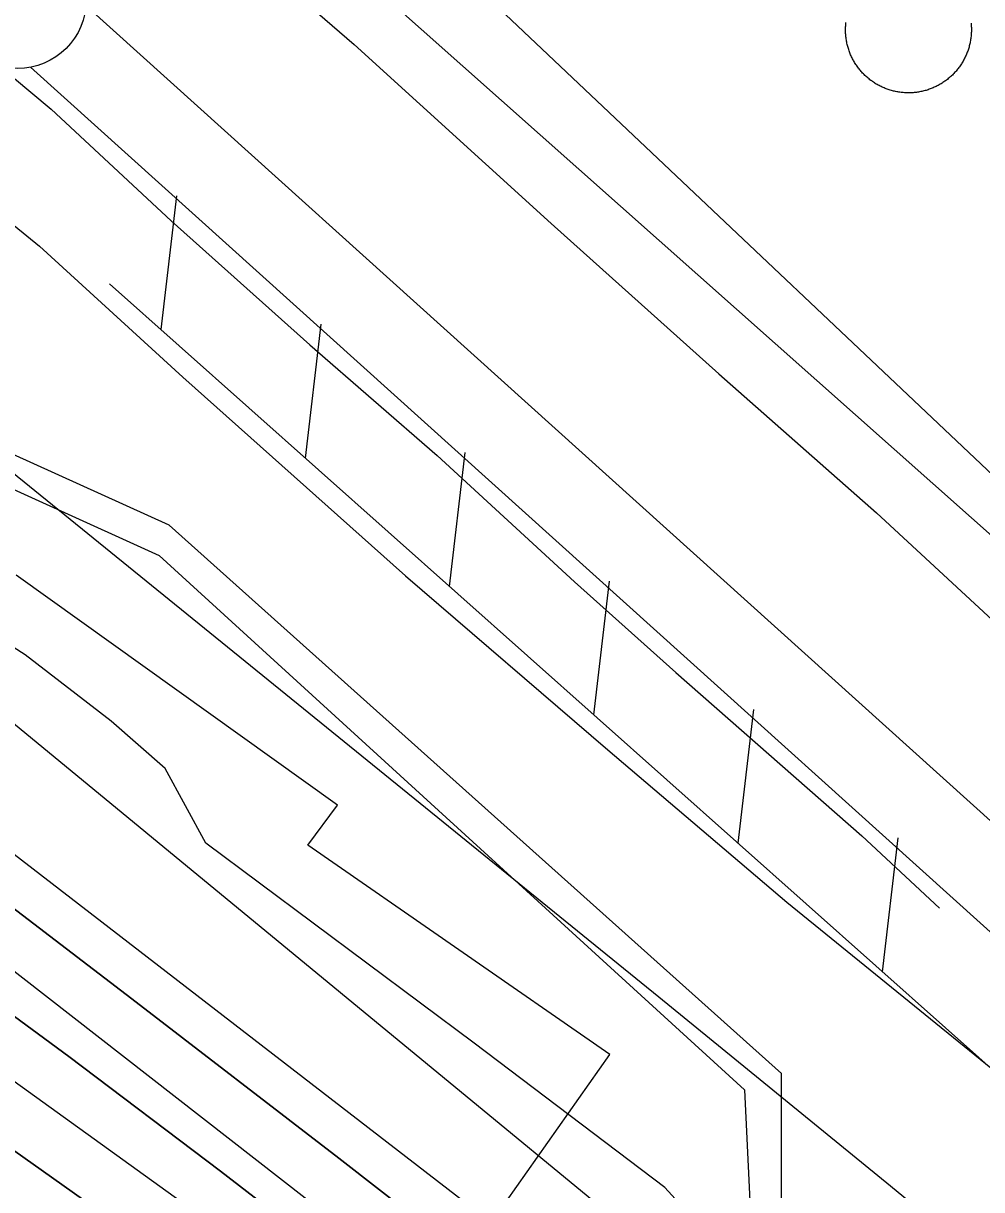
# Model space of a CAD drawing. Extents: x 3568792 to 3606828, y 529143 to 554785.
# Drawn here: x 3574473.4 to 3574820.6, y 543743.5 to 544166.2 of the extents above; entities that cross this region are included whole.
import ezdxf

# ---------------------------------------------------------------- set-up
doc = ezdxf.new("R2010")
doc.units = 0
for name, color, linetype in [('V-DOMW-TANK', 7, 'Continuous'), ('V-FLOD-BASE', 7, 'Continuous'), ('V-LEVE-TOET', 7, 'Continuous'), ('V-RIVR-EDGE', 7, 'Continuous'), ('V-ROAD-CNTR', 7, 'Continuous'), ('V-RRAP-FSHR', 7, 'Continuous'), ('V-RRAP-RVMT', 7, 'Continuous'), ('V-SITE-OTLN', 7, 'Continuous'), ('V-SURV-LINE', 7, 'Continuous'), ('V-TOPO-DPTH', 7, 'Continuous'), ('V-TOPO-MINR', 7, 'Continuous'), ('V-TOPO-WATR', 7, 'Continuous'), ('V-UTIL-LINE', 7, 'Continuous')]:
    doc.layers.add(name, color=color, linetype=linetype)

msp = doc.modelspace()

# ---------------------------------------------------------------- linework, layer by layer
at = {"layer": 'V-DOMW-TANK'}
for points in [[(3574784.18, 544143.29), (3574783.82, 544143.46), (3574783.47, 544143.65), (3574783.12, 544143.84), (3574782.77, 544144.03), (3574782.43, 544144.23), (3574782.08, 544144.44), (3574781.75, 544144.65), (3574781.42, 544144.87), (3574781.09, 544145.09), (3574780.76, 544145.32), (3574780.44, 544145.56), (3574780.12, 544145.8), (3574779.81, 544146.05), (3574779.51, 544146.3), (3574779.2, 544146.55), (3574778.9, 544146.82), (3574778.61, 544147.08), (3574778.32, 544147.36), (3574778.03, 544147.64), (3574777.75, 544147.92), (3574777.48, 544148.2), (3574777.21, 544148.5), (3574776.94, 544148.79), (3574776.68, 544149.09), (3574776.43, 544149.4), (3574776.18, 544149.71), (3574775.94, 544150.03), (3574775.7, 544150.34), (3574775.46, 544150.67), (3574775.24, 544151), (3574775.02, 544151.33), (3574774.8, 544151.66), (3574774.59, 544152), (3574774.39, 544152.34), (3574774.19, 544152.69), (3574774, 544153.04), (3574773.82, 544153.39), (3574773.64, 544153.74), (3574773.46, 544154.1), (3574773.3, 544154.46), (3574773.14, 544154.83), (3574772.98, 544155.19), (3574772.84, 544155.56), (3574772.69, 544155.94), (3574772.56, 544156.31), (3574772.43, 544156.69), (3574772.31, 544157.07), (3574772.2, 544157.45), (3574772.09, 544157.83), (3574771.99, 544158.21), (3574771.89, 544158.6), (3574771.81, 544158.99), (3574771.73, 544159.38), (3574771.65, 544159.77), (3574771.58, 544160.16), (3574771.52, 544160.56), (3574771.47, 544160.95), (3574771.43, 544161.34), (3574771.38, 544161.74), (3574771.35, 544162.14), (3574771.32, 544162.53), (3574771.31, 544162.93), (3574771.29, 544163.33), (3574771.29, 544163.73), (3574771.29, 544164.13), (3574771.3, 544164.52), (3574771.31, 544164.92), (3574771.34, 544165.32), (3574771.37, 544165.71), (3574771.4, 544166.11), (3574771.45, 544166.51)], [(3574816.75, 544166.3), (3574816.79, 544165.91), (3574816.82, 544165.51), (3574816.85, 544165.11), (3574816.87, 544164.71), (3574816.88, 544164.32), (3574816.88, 544163.92), (3574816.88, 544163.52), (3574816.87, 544163.12), (3574816.86, 544162.72), (3574816.83, 544162.33), (3574816.8, 544161.93), (3574816.77, 544161.54), (3574816.72, 544161.14), (3574816.68, 544160.74), (3574816.62, 544160.35), (3574816.55, 544159.96), (3574816.48, 544159.57), (3574816.41, 544159.18), (3574816.32, 544158.79), (3574816.23, 544158.4), (3574816.13, 544158.01), (3574816.03, 544157.63)], [(3574816.03, 544157.63), (3574815.92, 544157.25), (3574815.79, 544156.87), (3574815.67, 544156.49), (3574815.54, 544156.12), (3574815.4, 544155.74), (3574815.26, 544155.37), (3574815.11, 544155), (3574814.95, 544154.64), (3574814.79, 544154.28), (3574814.62, 544153.91), (3574814.44, 544153.56), (3574814.26, 544153.2), (3574814.07, 544152.85), (3574813.88, 544152.51), (3574813.68, 544152.16), (3574813.47, 544151.82), (3574813.26, 544151.48), (3574813.04, 544151.15), (3574812.81, 544150.82), (3574812.58, 544150.5), (3574812.35, 544150.18), (3574812.11, 544149.86), (3574811.86, 544149.55), (3574811.61, 544149.24), (3574811.35, 544148.94), (3574811.09, 544148.64), (3574810.82, 544148.34), (3574810.55, 544148.06), (3574810.27, 544147.77), (3574809.99, 544147.49), (3574809.7, 544147.21), (3574809.41, 544146.95), (3574809.11, 544146.68), (3574808.81, 544146.42), (3574808.51, 544146.17), (3574808.2, 544145.92), (3574807.88, 544145.68), (3574807.56, 544145.43), (3574807.24, 544145.2), (3574806.91, 544144.98), (3574806.58, 544144.76), (3574806.25, 544144.54), (3574805.91, 544144.33), (3574805.57, 544144.13), (3574805.22, 544143.93), (3574804.87, 544143.74), (3574804.52, 544143.55), (3574804.17, 544143.37), (3574803.81, 544143.2), (3574803.45, 544143.04), (3574803.08, 544142.87), (3574802.71, 544142.72), (3574802.35, 544142.57), (3574801.97, 544142.43), (3574801.6, 544142.3), (3574801.22, 544142.17), (3574800.84, 544142.05), (3574800.46, 544141.93), (3574800.08, 544141.82), (3574799.7, 544141.72), (3574799.3, 544141.63), (3574798.92, 544141.54), (3574798.53, 544141.46), (3574798.14, 544141.39), (3574797.75, 544141.32), (3574797.35, 544141.26), (3574796.96, 544141.21), (3574796.56, 544141.16), (3574796.17, 544141.12), (3574795.77, 544141.09), (3574795.37, 544141.06), (3574794.98, 544141.04), (3574794.58, 544141.03), (3574794.18, 544141.02), (3574793.78, 544141.03), (3574793.39, 544141.04), (3574792.99, 544141.05), (3574792.59, 544141.07), (3574792.19, 544141.1), (3574791.8, 544141.14), (3574791.41, 544141.18), (3574791.01, 544141.23), (3574790.61, 544141.29), (3574790.22, 544141.35), (3574789.83, 544141.43), (3574789.44, 544141.5), (3574789.05, 544141.59), (3574788.66, 544141.68), (3574788.28, 544141.78), (3574787.89, 544141.88), (3574787.51, 544141.99), (3574787.13, 544142.11), (3574786.75, 544142.24), (3574786.38, 544142.37), (3574786, 544142.51), (3574785.63, 544142.65), (3574785.27, 544142.8), (3574784.9, 544142.96), (3574784.54, 544143.12), (3574784.18, 544143.29)]]:
    msp.add_lwpolyline(points, dxfattribs=at)
at = {"layer": 'V-FLOD-BASE'}
msp.add_lwpolyline([(3574293.91, 544239.41), (3574362.48, 544204.53), (3574418.85, 544177.17), (3574440.05, 544166.58), (3574462.63, 544152.41), (3574483.44, 544135.07), (3574526.91, 544094.59), (3574577.15, 544049.67), (3574623.31, 544009.65), (3574673.11, 543963.82), (3574709.77, 543930.91), (3574777.2, 543871.77), (3574805.28, 543845.52)], dxfattribs=at)
at = {"layer": 'V-LEVE-TOET'}
for points in [[(3574440.75, 544273.63), (3574499.6, 544233.19), (3574552.59, 544193.88), (3574593.26, 544158.55), (3574664.6, 544093.66), (3574725.33, 544039.2), (3574782.51, 543988.81), (3574863.3, 543914.06), (3574923.44, 543859.59), (3574938.65, 543847.46), (3574961.14, 543829.51), (3575008.91, 543785.47), (3575040.16, 543757.07), (3575073.75, 543728.12)], [(3574436.5, 544120.27), (3574479.25, 544085.47), (3574531.21, 544038.02), (3574611.88, 543965.95), (3574685.2, 543902.92), (3574749.97, 543847.69), (3574848.3, 543767.9), (3574934.45, 543693.45), (3575013.89, 543623.8), (3575067.59, 543586.07), (3575091.34, 543574.75), (3575160.05, 543553.52), (3575248.83, 543525.79), (3575300.5, 543511.69), (3575316.32, 543505.16), (3575327.89, 543499.8), (3575343.09, 543494.47), (3575361.95, 543487.97), (3575408.79, 543471.4), (3575450.14, 543457.81), (3575507.99, 543430.42), (3575554.25, 543411.42)]]:
    msp.add_lwpolyline(points, dxfattribs=at)
at = {"layer": 'V-RIVR-EDGE'}
msp.add_lwpolyline([(3575220.46, 543238.82), (3575191.72, 543264.02), (3575172.78, 543285.51), (3575114.69, 543335.89), (3575082.93, 543375.19), (3575042.6, 543418.18), (3575013.85, 543440.31), (3574974.71, 543468.59), (3574926.36, 543493.83), (3574905.55, 543502.46), (3574886.62, 543529.47), (3574871.38, 543558.3), (3574838.43, 543613.53), (3574768.74, 543681.72), (3574742.43, 543692.81), (3574730.2, 543704.48), (3574725.95, 543722.26), (3574705.79, 543744.37), (3574636.68, 543796.62), (3574539.44, 543869.16), (3574524.8, 543896.16), (3574505.23, 543913.37), (3574474.04, 543937.34), (3574435.5, 543961.94)], dxfattribs=at)
at = {"layer": 'V-ROAD-CNTR'}
msp.add_lwpolyline([(3574275.99, 544424.31), (3574382.11, 544349.86), (3574429.85, 544318.34), (3574463.82, 544293.49), (3574498.77, 544266.78), (3574539.58, 544231.79), (3574589.51, 544189.09), (3574917.21, 543897.99), (3574940.3, 543876.59), (3574957.62, 543860.65), (3574986.38, 543837.53), (3575014.66, 543814.86), (3575027.12, 543804.88), (3575046.28, 543789.93), (3575072.49, 543774.71), (3575091.49, 543765.38), (3575186.22, 543730.47), (3575542.58, 543608.46)], dxfattribs=at)
at = {"layer": 'V-RRAP-FSHR'}
for p, q in [((3574523.27, 544055.23), (3574528.94, 544103.73)), ((3574575.55, 544008.69), (3574581.23, 544057.19)), ((3574627.84, 543962.15), (3574633.52, 544010.65)), ((3574680.13, 543915.61), (3574685.8, 543964.11)), ((3574732.42, 543869.07), (3574738.09, 543917.57)), ((3574784.71, 543822.53), (3574790.38, 543871.03))]:
    msp.add_line(p, q, dxfattribs=at)
msp.add_lwpolyline([(3574504.58, 544071.86), (3574883.23, 543734.84), (3574975.24, 543661.88), (3575027.98, 543619.25), (3575045.19, 543607.06), (3575076.58, 543590.57), (3575094.18, 543581.2), (3575115.47, 543574.28), (3575132.05, 543568.17), (3575169.38, 543556.22)], dxfattribs=at)
at = {"layer": 'V-RRAP-RVMT'}
for p, q in [((3574587.16, 543882.91), (3574470.72, 543966.29)), ((3574576.5, 543868.33), (3574587.16, 543882.91)), ((3574685.9, 543792.52), (3574576.5, 543868.33)), ((3574541.79, 543588.14), (3574685.9, 543792.52))]:
    msp.add_line(p, q, dxfattribs=at)
at = {"layer": 'V-SITE-OTLN'}
msp.add_lwpolyline([(3577019.93, 542441.12), (3576823.41, 542760.84), (3576805.05, 542790.7), (3576458.33, 543063.76), (3576301.56, 543172.38), (3576264.85, 543198.76), (3576259.54, 543202.57), (3576140.95, 543281.61), (3576067.97, 543330.24), (3575856.22, 543477.61), (3575678.21, 543582.74), (3575624.79, 543609.7), (3575587.48, 543624.82), (3575515, 543644.56), (3575329.16, 543698.95), (3575120.75, 543772.5), (3575022.49, 543828.68), (3574862.4, 543966.81), (3574643.66, 544173.69), (3574448.81, 544327.81), (3574314.8, 544438.85), (3574104.2, 544568.84), (3573862.5, 544722.56), (3573643.31, 544865.27)], dxfattribs=at)
at = {"layer": 'V-SURV-LINE'}
for points in [[(3574496.11, 544172.58), (3575056.08, 543667.87)], [(3575035.98, 543645.6), (3574476.01, 544150.31)]]:
    msp.add_lwpolyline(points, dxfattribs=at)
msp.add_circle((3574471.21, 544174.83), 25, dxfattribs=at)
at = {"layer": 'V-TOPO-DPTH'}
for points in [[(3575585.53, 542914.64), (3575478.26, 543004.3), (3575370.54, 543093.43), (3575150.41, 543274.17), (3575136.84, 543285.25), (3575123.22, 543296.26), (3575109.53, 543307.18), (3575095.79, 543318.05), (3574599.35, 543708.04), (3574544.81, 543750.22), (3574489.85, 543791.85), (3574434.27, 543832.64), (3574378.27, 543872.87), (3574325.99, 543909.84), (3574295.65, 543930.9), (3574265.07, 543951.61), (3574234.13, 543971.79), (3574202.97, 543991.62), (3574121.19, 544042.65), (3574048.63, 544087.16), (3573975.63, 544130.93), (3573901.97, 544173.59), (3573827.88, 544215.5), (3573167.14, 544582.65)], [(3573167.14, 544582.65), (3573827.88, 544215.5), (3573901.97, 544173.59), (3573975.63, 544130.93), (3574048.63, 544087.16), (3574121.19, 544042.65), (3574202.97, 543991.62), (3574234.13, 543971.79), (3574265.07, 543951.61), (3574295.65, 543930.9), (3574325.99, 543909.84), (3574378.27, 543872.87), (3574434.27, 543832.64), (3574489.85, 543791.85), (3574544.81, 543750.22), (3574599.35, 543708.04), (3575095.79, 543318.05), (3575109.53, 543307.18), (3575123.22, 543296.26), (3575136.84, 543285.25), (3575150.41, 543274.17), (3575370.54, 543093.43), (3575478.26, 543004.3), (3575585.53, 542914.64)], [(3573607.03, 544311.45), (3574215.16, 543935.91), (3574229.21, 543927.04), (3574243.15, 543918), (3574256.9, 543908.7), (3574270.54, 543899.21), (3574683.21, 543606.36), (3574755.83, 543553.88), (3574827.82, 543500.58), (3574898.88, 543446.04), (3574969.33, 543390.68), (3575099.57, 543286.49), (3575104.41, 543282.59), (3575109.23, 543278.66), (3575114.02, 543274.69), (3575118.79, 543270.7), (3575716.35, 542767.37)], [(3575716.35, 542767.37), (3575118.79, 543270.7), (3575114.02, 543274.69), (3575109.23, 543278.66), (3575104.41, 543282.59), (3575099.57, 543286.49), (3574969.33, 543390.68), (3574898.88, 543446.04), (3574827.82, 543500.58), (3574755.83, 543553.88), (3574683.21, 543606.36), (3574270.54, 543899.21), (3574256.9, 543908.7), (3574243.15, 543918), (3574229.21, 543927.04), (3574215.16, 543935.91), (3573607.03, 544311.45)], [(3576025.9, 542593.42), (3575500.51, 543026.99), (3575440.92, 543076), (3575381.22, 543124.88), (3575321.36, 543173.56), (3575261.39, 543222.11), (3575191.02, 543278.88), (3575166.13, 543298.9), (3575141.19, 543318.87), (3575116.19, 543338.76), (3575091.14, 543358.59), (3574736.89, 543638.26), (3574662.41, 543696.72), (3574587.72, 543754.9), (3574512.7, 543812.66), (3574437.46, 543870.15), (3574296.51, 543977.23), (3574291.53, 543980.88), (3574286.48, 543984.42), (3574281.31, 543987.78), (3574276.06, 543991.03), (3574027.1, 544139.56), (3573896.99, 544216.42), (3573766.46, 544292.55)], [(3573766.46, 544292.55), (3573896.99, 544216.42), (3574027.1, 544139.56), (3574276.06, 543991.03), (3574281.31, 543987.78), (3574286.48, 543984.42), (3574291.53, 543980.88), (3574296.51, 543977.23), (3574437.46, 543870.15), (3574512.7, 543812.66), (3574587.72, 543754.9), (3574662.41, 543696.72), (3574736.89, 543638.26), (3575091.14, 543358.59), (3575116.19, 543338.76), (3575141.19, 543318.87), (3575166.13, 543298.9), (3575191.02, 543278.88), (3575261.39, 543222.11), (3575321.36, 543173.56), (3575381.22, 543124.88), (3575440.92, 543076), (3575500.51, 543026.99), (3576025.9, 542593.42)], [(3575603.31, 543010.65), (3575504.85, 543084.97), (3575294.81, 543239.2), (3575277.06, 543252.39), (3575259.42, 543265.73), (3575241.94, 543279.27), (3575224.57, 543292.95), (3575204.53, 543308.93), (3575197.26, 543314.73), (3575190, 543320.54), (3575182.76, 543326.36), (3575175.51, 543332.18), (3575164.45, 543341.1), (3575161.04, 543343.84), (3575159.33, 543345.22), (3575157.63, 543346.59), (3575133.95, 543365.74), (3575120.42, 543376.71), (3575106.92, 543387.7), (3575093.44, 543398.73), (3575079.98, 543409.78), (3574376.61, 543989.15)]]:
    msp.add_lwpolyline(points, dxfattribs=at)
at = {"layer": 'V-TOPO-MINR'}
for points in [[(3575568.29, 542949.44), (3575481.55, 543021.63), (3575394.4, 543093.33), (3575306.97, 543164.7), (3575169.36, 543276.39), (3575150.49, 543291.61), (3575131.56, 543306.75), (3575112.54, 543321.79), (3575093.46, 543336.75), (3574350.04, 543916.05), (3574338.05, 543925.26), (3574325.97, 543934.35), (3574313.77, 543943.28), (3574301.47, 543952.08), (3574289.05, 543960.7), (3574276.54, 543969.18), (3574263.88, 543977.45), (3574251.14, 543985.59), (3574245.7, 543989), (3574230.11, 543998.63), (3574214.42, 544008.11), (3574198.61, 544017.37), (3574182.71, 544026.49), (3573186.15, 544588.81)], [(3575585.53, 542914.64), (3575478.26, 543004.3), (3575370.54, 543093.43), (3575150.41, 543274.17), (3575136.84, 543285.25), (3575123.22, 543296.26), (3575109.53, 543307.18), (3575095.79, 543318.05), (3574599.35, 543708.04), (3574544.81, 543750.22), (3574489.85, 543791.85), (3574434.27, 543832.64), (3574378.27, 543872.87), (3574325.99, 543909.84), (3574295.65, 543930.9), (3574265.07, 543951.61), (3574234.13, 543971.79), (3574202.97, 543991.62), (3574121.19, 544042.65), (3574048.63, 544087.16), (3573975.63, 544130.93), (3573901.97, 544173.59), (3573827.88, 544215.5), (3573167.14, 544582.65)], [(3575556.87, 543003.8), (3575351.9, 543169.52), (3575318.47, 543196.54), (3575285.03, 543223.54), (3575251.57, 543250.52), (3575218.11, 543277.5), (3575213.28, 543281.39), (3575182.21, 543306.39), (3575151.13, 543331.38), (3575120.02, 543356.34), (3575088.91, 543381.28), (3575015.32, 543440.2), (3574947.26, 543494.4), (3574879, 543548.35), (3574810.45, 543601.94), (3574741.71, 543655.29), (3574319.54, 543981.07), (3574307.66, 543989.88), (3574295.59, 543998.39), (3574283.2, 544006.45), (3574270.61, 544014.21), (3573321.53, 544574.65)], [(3575561.04, 543107.36), (3575501.72, 543156), (3575442.25, 543204.47), (3575382.56, 543252.66), (3575322.73, 543300.67), (3575231.91, 543373.21), (3575217.42, 543384.88), (3575203.01, 543396.64), (3575188.7, 543408.52), (3575174.45, 543420.48), (3575037.43, 543536.58), (3574954.5, 543606.39), (3574871.28, 543675.83), (3574787.61, 543744.75), (3574703.64, 543813.3), (3574390.94, 544066.94), (3574374.16, 544080.02), (3574357.05, 544092.64), (3574339.45, 544104.58), (3574321.54, 544116.07), (3573646.27, 544530.47)], [(3575716.35, 542767.37), (3575118.79, 543270.7), (3575114.02, 543274.69), (3575109.23, 543278.66), (3575104.41, 543282.59), (3575099.57, 543286.49), (3574969.33, 543390.68), (3574898.88, 543446.04), (3574827.82, 543500.58), (3574755.83, 543553.88), (3574683.21, 543606.36), (3574270.54, 543899.21), (3574256.9, 543908.7), (3574243.15, 543918), (3574229.21, 543927.04), (3574215.16, 543935.91), (3573607.03, 544311.45)], [(3575540.19, 542934.14), (3575133.45, 543272.27), (3575124.61, 543279.57), (3575115.73, 543286.83), (3575106.8, 543294.03), (3575097.83, 543301.18), (3574852.56, 543495.55), (3574754.96, 543571.63), (3574656.55, 543646.63), (3574556.95, 543720.04), (3574456.55, 543792.39), (3574298.26, 543904.51), (3574276.27, 543919.79), (3574254.1, 543934.8), (3574231.66, 543949.4), (3574209.04, 543963.73), (3573989.42, 544100.09), (3573856.26, 544181.4), (3573722.33, 544261.39)], [(3575603.31, 543010.65), (3575504.85, 543084.97), (3575294.81, 543239.2), (3575277.06, 543252.39), (3575259.42, 543265.73), (3575241.94, 543279.27), (3575224.57, 543292.95), (3575204.53, 543308.93), (3575197.26, 543314.73), (3575190, 543320.54), (3575182.76, 543326.36), (3575175.51, 543332.18), (3575164.45, 543341.1), (3575161.04, 543343.84), (3575159.33, 543345.22), (3575157.63, 543346.59), (3575133.95, 543365.74), (3575120.42, 543376.71), (3575106.92, 543387.7), (3575093.44, 543398.73), (3575079.98, 543409.78), (3574376.61, 543989.15)]]:
    msp.add_lwpolyline(points, dxfattribs=at)
at = {"layer": 'V-TOPO-WATR'}
msp.add_lwpolyline([(3576025.9, 542593.42), (3575500.51, 543026.99), (3575440.92, 543076), (3575381.22, 543124.88), (3575321.36, 543173.56), (3575261.39, 543222.11), (3575191.02, 543278.88), (3575166.13, 543298.9), (3575141.19, 543318.87), (3575116.19, 543338.76), (3575091.14, 543358.59), (3574736.89, 543638.26), (3574662.41, 543696.72), (3574587.72, 543754.9), (3574512.7, 543812.66), (3574437.46, 543870.15), (3574296.51, 543977.23), (3574291.53, 543980.88), (3574286.48, 543984.42), (3574281.31, 543987.78), (3574276.06, 543991.03), (3574027.1, 544139.56), (3573896.99, 544216.42), (3573766.46, 544292.55)], dxfattribs=at)
at = {"layer": 'V-UTIL-LINE'}
for points in [[(3574877.31, 543604.64), (3574748.04, 543728.89), (3574748.12, 543785.69), (3574526.23, 543984.35), (3574126.11, 544165.64), (3574074.88, 544265.5)], [(3574059.1, 544261.85), (3574115.64, 544158.13), (3574522.62, 543973.39), (3574734.71, 543779.71), (3574737.34, 543724.31), (3574867.74, 543593.95)]]:
    msp.add_lwpolyline(points, dxfattribs=at)

doc.saveas('drawing.dxf')
